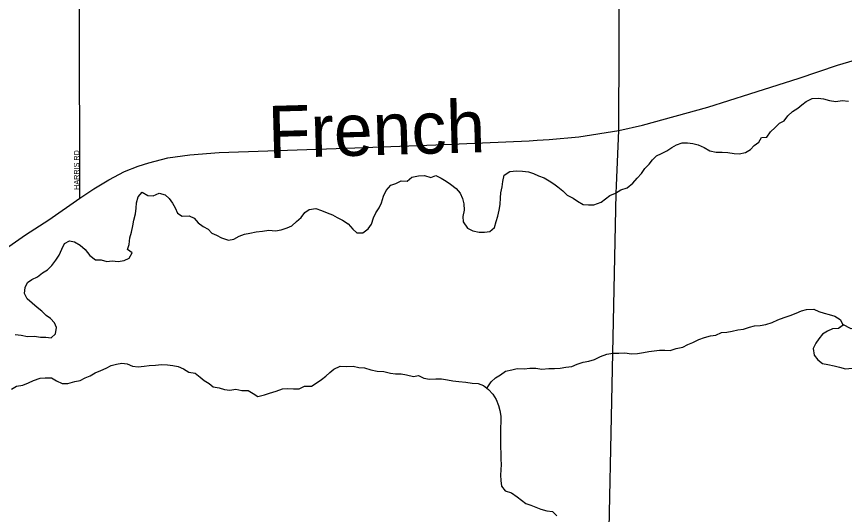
# Model space of a CAD drawing. Extents: x 1857828 to 2277390, y 930619 to 1324581.
# Drawn here: x 2078983 to 2086916, y 1259179 to 1263951 of the extents above; entities that cross this region are included whole.
import ezdxf

# ---------------------------------------------------------------- set-up
doc = ezdxf.new("R2010")
doc.units = 0
for name, color, linetype in [('GM_X_City_Street', 7, 'Continuous'), ('GM_X_City_Street_Text', 7, 'Continuous'), ('GM_X_Minor_Lake', 7, 'Continuous'), ('GM_X_Minor_River', 7, 'Continuous'), ('GM_X_Minor_River_Text', 7, 'Continuous'), ('GM_X_State_Route', 7, 'Continuous')]:
    doc.layers.add(name, color=color, linetype=linetype)

msp = doc.modelspace()

# ---------------------------------------------------------------- linework, layer by layer
at = {"layer": 'GM_X_City_Street'}
msp.add_lwpolyline([(2079588.4, 1262210), (2079581.1, 1267565.3), (2079581.2, 1267573.5)], dxfattribs=at)
at = {"layer": 'GM_X_Minor_Lake'}
for points in [[(2086907, 1260995.8), (2086859.2, 1260960.2), (2086803, 1260957.6), (2086753, 1260934.9), (2086707.2, 1260908.3), (2086671.5, 1260863.7), (2086641.9, 1260821.1), (2086616.4, 1260768.6), (2086627.2, 1260706.4), (2086659.9, 1260660.6), (2086706.5, 1260624.9), (2086756.9, 1260615.4), (2086817.3, 1260602), (2086867.7, 1260590.5)], [(2086903, 1260992.9), (2086859.2, 1260960.2), (2086803, 1260957.6), (2086753, 1260934.9), (2086707.2, 1260908.3), (2086671.5, 1260863.7), (2086641.9, 1260821.1), (2086616.4, 1260768.6), (2086627.2, 1260706.4), (2086659.9, 1260660.6), (2086706.5, 1260624.9), (2086756.9, 1260615.4), (2086817.3, 1260602), (2086867.7, 1260590.5)], [(2086867.7, 1260590.5), (2086928.1, 1260575.1), (2086990.4, 1260581.8), (2087040.4, 1260594.4), (2087076, 1260643.1), (2087093.4, 1260703.6), (2087104.6, 1260768), (2087095.9, 1260826.2), (2087097.2, 1260888.5), (2087088.5, 1260938.7), (2087030, 1260962.1), (2086979.8, 1260957.6), (2086899.5, 1260999.7)], [(2086867.7, 1260590.5), (2086928.1, 1260575.1), (2086990.4, 1260581.8), (2087040.4, 1260594.4), (2087076, 1260643.1), (2087093.4, 1260703.6), (2087104.6, 1260768), (2087095.9, 1260826.2), (2087097.2, 1260888.5), (2087088.5, 1260938.7), (2087030, 1260962.1), (2086979.8, 1260957.6), (2086907, 1260995.8)]]:
    msp.add_lwpolyline(points, dxfattribs=at)
at = {"layer": 'GM_X_Minor_River'}
for points in [[(2083257.9, 1262206.6), (2083268.6, 1262156.5), (2083271.3, 1262096.2), (2083258, 1262035.8), (2083262.6, 1261983.6), (2083303.5, 1261923.8), (2083354.1, 1261896.2), (2083416.5, 1261884.8), (2083466.7, 1261883.3), (2083516.9, 1261889.9), (2083562.6, 1261928.6), (2083578, 1261987.1), (2083593.5, 1262037.5), (2083608.8, 1262096), (2083618.3, 1262148.3), (2083621.5, 1262212.7), (2083622.9, 1262262.9), (2083636.3, 1262319.4), (2083643.7, 1262369.7), (2083657, 1262432.1), (2083710.9, 1262464.9), (2083775.1, 1262473.7), (2083831.4, 1262470.3), (2083887.7, 1262462.9), (2083938.2, 1262445.3), (2083984.6, 1262423.7), (2084039.1, 1262406.2), (2084087.7, 1262376.6), (2084130.2, 1262349), (2084170.7, 1262319.3), (2084219.4, 1262279.6), (2084260.1, 1262239.9), (2084316.7, 1262210.3), (2084357.2, 1262180.6), (2084411.9, 1262149.1), (2084464.1, 1262145.7), (2084514.4, 1262146.2), (2084586.4, 1262173.1), (2084626.2, 1262203.7), (2084668, 1262234.3), (2084724, 1262259.1), (2084773.8, 1262289.8), (2084833.9, 1262308.5), (2084889.6, 1262355.4), (2084929.2, 1262402.1), (2084970.9, 1262446.7), (2085004.5, 1262493.3), (2085046.1, 1262536), (2085075.8, 1262578.5), (2085115.5, 1262615.2), (2085163.5, 1262637.8), (2085213.4, 1262664.5), (2085263.2, 1262697.2), (2085307.1, 1262721.8), (2085361.1, 1262740.5), (2085413.4, 1262739.1), (2085463.7, 1262733.6), (2085516.1, 1262720.1), (2085570.6, 1262694.6), (2085627.2, 1262665.1), (2085687.7, 1262651.6), (2085745.9, 1262652.3), (2085798.2, 1262648.9), (2085858.6, 1262639.5), (2085908.9, 1262634), (2085969, 1262646.7), (2086014.8, 1262677.4), (2086052.6, 1262714), (2086096.4, 1262748.6), (2086122, 1262793.1), (2086174.2, 1262793.7), (2086207.7, 1262846.3), (2086251.4, 1262887), (2086295.1, 1262927.7), (2086339, 1262952.3), (2086372.6, 1262998.9), (2086418.3, 1263041.6), (2086468.2, 1263072.3), (2086508, 1263104.9), (2086549.8, 1263137.6), (2086607.7, 1263166.3), (2086663.9, 1263169), (2086714.2, 1263163.5), (2086772.7, 1263146.1), (2086833.1, 1263136.7), (2086893.2, 1263147.4), (2086955.6, 1263140.1)], [(2079066.9, 1261354.1), (2079088.4, 1261402.6), (2079130.3, 1261431.2), (2079184.2, 1261457.9), (2079230, 1261494.6), (2079279.9, 1261523.3), (2079319.5, 1261565.9), (2079359.1, 1261616.6), (2079392.7, 1261663.2), (2079416.1, 1261721.8), (2079441.6, 1261774.3), (2079489.5, 1261801), (2079539.8, 1261791.5), (2079592.5, 1261759.9), (2079639.2, 1261718.2), (2079686.1, 1261660.5), (2079738.8, 1261618.8), (2079793.1, 1261619.4), (2079847.5, 1261604), (2079897.7, 1261608.6), (2079956, 1261603.2), (2080014.2, 1261611.9), (2080062.1, 1261634.5), (2080089.6, 1261685.1), (2080047, 1261718.7), (2080062.5, 1261767.1), (2080067.8, 1261829.5), (2080083.2, 1261886), (2080098.6, 1261946.4), (2080108, 1262000.8), (2080123.3, 1262059.3), (2080130.7, 1262115.6), (2080132.1, 1262165.9), (2080147.5, 1262222.3), (2080185.1, 1262267), (2080241.7, 1262237.4), (2080292, 1262232), (2080348, 1262258.7), (2080406.4, 1262241.3), (2080447, 1262207.6), (2080477.7, 1262161.7), (2080502.4, 1262117.8), (2080525.1, 1262067.8), (2080569.6, 1262038.1), (2080635.9, 1262040.8), (2080686.4, 1262017.3), (2080723.1, 1261973.5), (2080771.7, 1261937.8), (2080818.3, 1261914.2), (2080852.9, 1261876.4), (2080899.3, 1261856.8), (2080947.8, 1261831.3), (2081012.4, 1261807.9), (2081066.5, 1261818.5), (2081116.4, 1261847.2), (2081168.4, 1261865.9), (2081218.6, 1261874.5), (2081280.7, 1261889.2), (2081338.9, 1261893.9), (2081401.1, 1261902.6), (2081465.4, 1261897.3), (2081517.6, 1261905.9), (2081575.6, 1261924.7), (2081621.6, 1261945.3), (2081665.3, 1261985.9), (2081709, 1262026.6), (2081746.6, 1262073.3), (2081788.5, 1262101.9), (2081850.6, 1262110.6), (2081905.1, 1262093.1), (2081959.6, 1262069.6), (2082010.1, 1262050.1), (2082056.6, 1262026.5), (2082107.1, 1261998.9), (2082161.8, 1261963.3), (2082206.6, 1261913.6), (2082243.2, 1261877.8), (2082301.5, 1261878.5), (2082353.3, 1261915.2), (2082382.9, 1261961.8), (2082402.2, 1262020.3), (2082425.7, 1262070.8), (2082457.3, 1262117.3), (2082478.8, 1262165.8), (2082500.2, 1262230.4), (2082525.7, 1262282.9), (2082569.2, 1262335.7), (2082617.2, 1262352.3), (2082667.2, 1262374.9), (2082725.5, 1262373.6), (2082771.2, 1262412.3), (2082833.4, 1262423), (2082893.6, 1262427.7), (2082952.1, 1262408.2), (2083000.1, 1262428.9), (2083050.6, 1262401.3), (2083099.2, 1262373.7), (2083141.7, 1262346), (2083194.5, 1262304.4), (2083235.2, 1262258.6), (2083257.9, 1262206.6)], [(2078969.9, 1260902.8), (2079028.2, 1260897.4), (2079086.6, 1260886), (2079154.9, 1260886.8), (2079213.3, 1260879.4), (2079263.5, 1260877.9), (2079313.8, 1260870.5), (2079355.6, 1260909.1), (2079366.9, 1260969.5), (2079346.2, 1261015.5), (2079309.6, 1261057.3), (2079267.1, 1261085), (2079224.4, 1261126.7), (2079179.7, 1261162.4), (2079131, 1261204.1), (2079084.3, 1261245.8), (2079057.5, 1261297.7), (2079066.9, 1261354.1)], [(2083493.9, 1260391.5), (2083532.2, 1260451), (2083571.9, 1260487.6), (2083619.8, 1260516.3), (2083667.6, 1260553), (2083727.7, 1260565.7), (2083781.8, 1260576.4), (2083846.2, 1260573.1), (2083902.3, 1260581.7), (2083960.6, 1260580.4), (2084016.9, 1260573), (2084083.2, 1260577.7), (2084137.4, 1260576.3), (2084191.6, 1260580.9), (2084245.8, 1260589.6), (2084303.9, 1260598.2), (2084353.9, 1260620.9), (2084411.9, 1260639.6), (2084466.1, 1260648.3), (2084520.1, 1260662.9), (2084580.1, 1260691.8), (2084640.1, 1260714.5), (2084698.2, 1260725.2), (2084754.5, 1260725.9), (2084810.7, 1260728.5), (2084877.1, 1260717.2), (2084933.3, 1260721.8), (2084991.5, 1260730.5), (2085041.6, 1260741.1), (2085091.7, 1260747.7), (2085143.9, 1260752.3), (2085196.2, 1260752.9), (2085246.4, 1260749.4), (2085302.5, 1260768.1), (2085366.6, 1260782.9), (2085416.5, 1260807.6), (2085462.5, 1260828.2), (2085520.4, 1260854.9), (2085576.4, 1260875.7), (2085632.5, 1260890.4), (2085682.6, 1260898.9), (2085738.6, 1260921.7), (2085788.8, 1260926.3), (2085840.9, 1260936.9), (2085895, 1260947.5), (2085949.1, 1260956.2), (2086005.2, 1260972.9), (2086053.2, 1260987.5), (2086107.5, 1260990.1), (2086161.6, 1261000.7), (2086223.6, 1261019.5), (2086279.6, 1261044.3), (2086339.6, 1261067), (2086395.6, 1261085.7), (2086453.6, 1261108.5), (2086503.6, 1261131.2), (2086553.6, 1261143.8), (2086621.9, 1261146.5), (2086672.4, 1261125), (2086720.8, 1261107.4), (2086771.2, 1261093.9), (2086825.6, 1261080.5), (2086874.2, 1261048.8), (2086903, 1260992.9)], [(2078936, 1260379.9), (2078983.9, 1260408.5), (2079044, 1260417.2), (2079096, 1260439.9), (2079145.9, 1260462.6), (2079208, 1260485.4), (2079258.2, 1260487.9), (2079316.4, 1260488.6), (2079367, 1260461), (2079421.5, 1260435.5), (2079473.8, 1260434.1), (2079539.9, 1260452.9), (2079594, 1260461.5), (2079641.9, 1260488.2), (2079689.9, 1260506.8), (2079735.8, 1260535.5), (2079789.8, 1260558.2), (2079841.7, 1260580.9), (2079889.7, 1260605.5), (2079941.7, 1260620.2), (2079991.8, 1260628.8), (2080042.2, 1260621.3), (2080092.7, 1260599.7), (2080147, 1260594.3), (2080205.2, 1260599), (2080255.3, 1260607.6), (2080313.5, 1260610.2), (2080371.7, 1260616.9), (2080428, 1260613.5), (2080480.3, 1260608.1), (2080532.7, 1260596.6), (2080581.2, 1260575), (2080633.8, 1260543.4), (2080694.2, 1260534.1), (2080742.9, 1260496.4), (2080781.5, 1260462.7), (2080828, 1260433), (2080868.6, 1260403.3), (2080924.9, 1260393.9), (2080975.4, 1260376.4), (2081025.7, 1260370.9), (2081083.8, 1260379.6), (2081142.3, 1260366.2), (2081202.5, 1260366.8), (2081249.1, 1260339.2), (2081295.6, 1260309.6), (2081359.8, 1260324.4), (2081407.8, 1260343), (2081469.8, 1260361.8), (2081531.8, 1260384.6), (2081582, 1260387.1), (2081638.4, 1260381.7), (2081692.6, 1260382.3), (2081742.5, 1260407), (2081810.8, 1260409.8), (2081854.7, 1260436.4), (2081906.5, 1260473.2), (2081946.3, 1260503.8), (2081986.1, 1260538.4), (2082023.8, 1260572.9), (2082083.8, 1260601.8), (2082146.1, 1260598.4), (2082208.4, 1260599.1), (2082262.7, 1260587.7), (2082317, 1260584.2), (2082377.5, 1260564.8), (2082438, 1260551.4), (2082502.3, 1260550.1), (2082564.8, 1260532.7), (2082615.1, 1260527.2), (2082669.3, 1260525.8), (2082719.7, 1260518.4), (2082786.2, 1260501), (2082836.3, 1260511.6), (2082884.8, 1260484), (2082941.2, 1260476.6), (2083001.4, 1260479.3), (2083053.7, 1260477.8), (2083112, 1260470.5), (2083162.4, 1260461), (2083222.7, 1260453.6), (2083287.1, 1260446.3), (2083349.5, 1260438.9), (2083405.8, 1260433.5), (2083456.3, 1260414), (2083507, 1260376.3), (2083545.7, 1260330.6), (2083578.4, 1260280.7), (2083601.2, 1260224.6), (2083613.9, 1260174.5), (2083622.6, 1260120.4), (2083625.2, 1260066.1), (2083621.9, 1260009.8), (2083620.5, 1259953.5), (2083619.2, 1259897.2)], [(2083619.2, 1259897.2), (2083620, 1259826.9), (2083622.8, 1259764.6), (2083623.5, 1259710.3), (2083626.1, 1259658.1), (2083624.7, 1259605.8), (2083621.3, 1259555.6), (2083623.9, 1259503.3), (2083630.6, 1259449.1), (2083665.3, 1259405.3), (2083725.8, 1259385.9), (2083780.5, 1259348.3), (2083821.1, 1259316.6), (2083861.7, 1259282.8), (2083910.1, 1259267.3), (2083960.5, 1259249.8), (2084007, 1259228.2), (2084065.4, 1259214.8), (2084117.7, 1259207.3), (2084160.4, 1259165.6)]]:
    msp.add_lwpolyline(points, dxfattribs=at)
at = {"layer": 'GM_X_State_Route'}
for points in [[(2084755.6, 1262858.2), (2084776.3, 1268670.9), (2084776.3, 1268671.4)], [(2084755.6, 1262858.2), (2084982.6, 1262909.4), (2085608.8, 1263082.9), (2086010.1, 1263211.2), (2086483.6, 1263360), (2086850.8, 1263484.1), (2087100.6, 1263559.7)], [(2083971.2, 1262764.8), (2084087.5, 1262773.2), (2084370.1, 1262798.7), (2084755.6, 1262858.2)], [(2084733.5, 1262331.3), (2084755.6, 1262858.2)], [(2078810.3, 1261680), (2079068.5, 1261858.3), (2079292, 1262004.2), (2079588.4, 1262210), (2079724.6, 1262298.7), (2079868.7, 1262385.2), (2080018.1, 1262465.1), (2080149, 1262516.1), (2080250.9, 1262548.5), (2080433.9, 1262598.3), (2080643.5, 1262626.1), (2080923.7, 1262647), (2082138.5, 1262691), (2083001.3, 1262722.2), (2083895.3, 1262759.3), (2083971.2, 1262764.8)], [(2084646.1, 1255732.1), (2084644.6, 1255836.1), (2084618, 1256900.9), (2084730.2, 1262254.4), (2084733.5, 1262331.3)]]:
    msp.add_lwpolyline(points, dxfattribs=at)

# ---------------------------------------------------------------- texts
at = {"layer": 'GM_X_City_Street_Text'}
msp.add_text('HARRIS RD', height=50, rotation=90, dxfattribs=at).set_placement((2079582.9, 1262290.6))
at = {"layer": 'GM_X_Minor_River_Text'}
msp.add_text('French', height=500.3, rotation=1.62313, dxfattribs=at).set_placement((2081398, 1262593.1))

doc.saveas('drawing.dxf')
